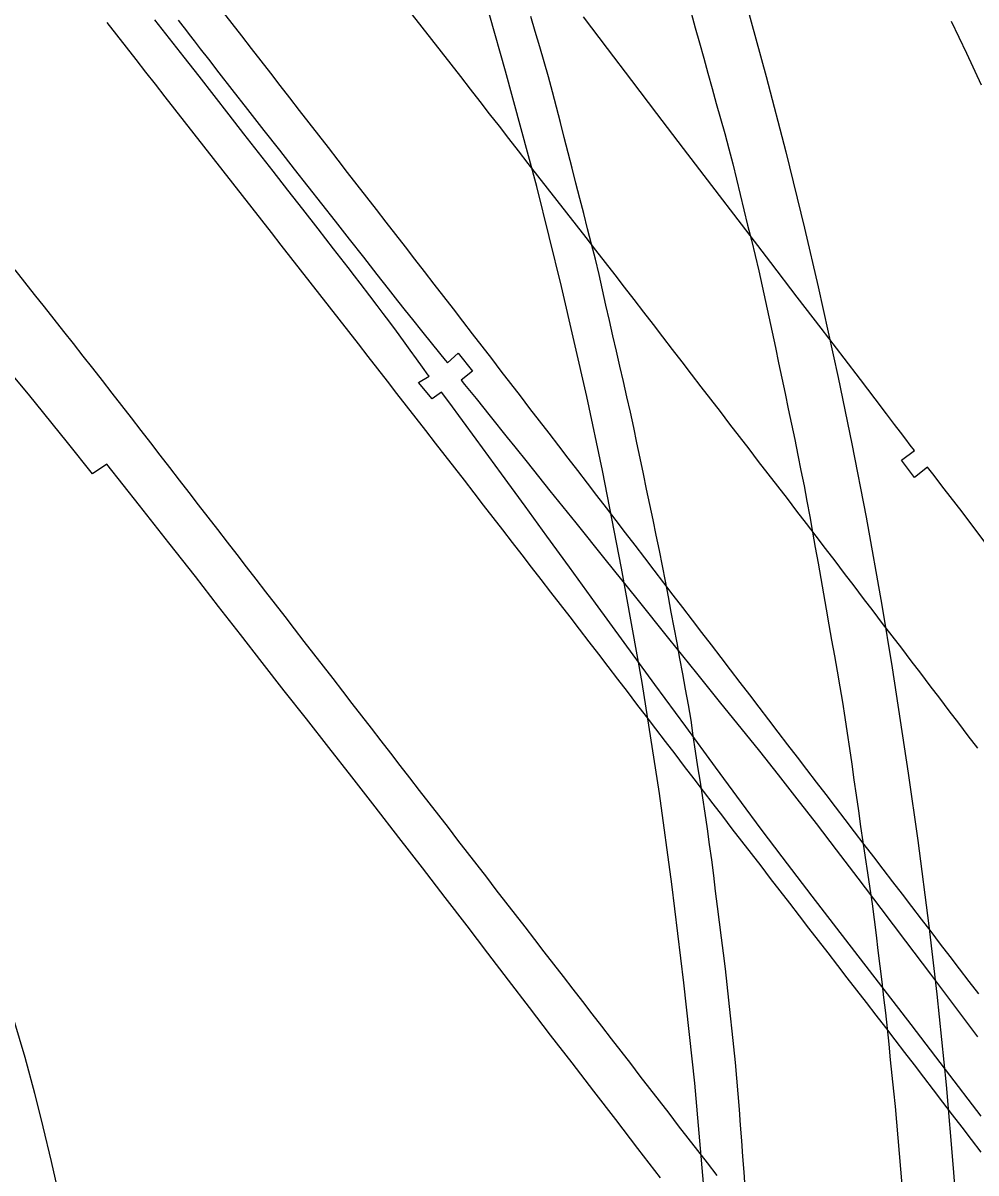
# Model space of a CAD drawing. Extents: x 1948091 to 1975253, y 787267 to 823306.
# Drawn here: x 1969073.5 to 1969225.2, y 798547.5 to 798730.7 of the extents above; entities that cross this region are included whole.
import ezdxf

# ---------------------------------------------------------------- set-up
doc = ezdxf.new("R2010")
doc.units = 0
for name, color, linetype in [('RD_EX_Bridge', 7, 'Continuous'), ('RD_EX_Pavement_Markings', 7, 'Continuous'), ('RD_EX_Road', 7, 'Continuous')]:
    doc.layers.add(name, color=color, linetype=linetype)

msp = doc.modelspace()

# ---------------------------------------------------------------- linework, layer by layer
at = {"layer": 'RD_EX_Bridge'}
for points in [[(1969181.96, 798544.67), (1969180.46, 798561.81), (1969178.71, 798577.81), (1969176.8, 798593.54), (1969174.84, 798607.99), (1969172.06, 798625.65), (1969168.76, 798643.89), (1969165.74, 798659.43), (1969163.25, 798671.21), (1969159.2, 798688.74), (1969155.27, 798704.65), (1969150.3, 798723.06), (1969145.28, 798740.7)], [(1969188.53, 798734.16), (1969191.82, 798722.17), (1969194.92, 798710.17), (1969197.92, 798698.03), (1969200.11, 798688.68), (1969203.27, 798674.25), (1969205.45, 798663.69), (1969207.72, 798651.98), (1969210.24, 798637.99), (1969211.86, 798627.99), (1969214.45, 798611.21), (1969215.97, 798600.5), (1969217.71, 798586.89), (1969218.97, 798576), (1969220.47, 798561.59), (1969221.6, 798548.28), (1969222.79, 798532.28)]]:
    msp.add_lwpolyline(points, dxfattribs=at)
at = {"layer": 'RD_EX_Pavement_Markings'}
for points in [[(1969105.17, 798732.58), (1969106.72, 798730.61), (1969108.26, 798728.65), (1969109.79, 798726.67), (1969111.32, 798724.69), (1969112.85, 798722.72), (1969114.38, 798720.74), (1969115.92, 798718.77), (1969117.45, 798716.79), (1969118.98, 798714.81), (1969120.51, 798712.84), (1969122.04, 798710.86), (1969123.57, 798708.88), (1969125.1, 798706.91), (1969126.63, 798704.93), (1969128.16, 798702.96), (1969129.69, 798700.98), (1969131.23, 798699), (1969132.76, 798697.03), (1969134.29, 798695.05), (1969135.82, 798693.07), (1969137.35, 798691.1), (1969138.88, 798689.12), (1969140.41, 798687.15), (1969141.94, 798685.17), (1969143.47, 798683.19), (1969145, 798681.21), (1969146.52, 798679.23), (1969148.05, 798677.25), (1969149.57, 798675.27), (1969151.09, 798673.28), (1969152.62, 798671.3), (1969154.14, 798669.32), (1969155.66, 798667.34), (1969157.19, 798665.35), (1969158.71, 798663.37), (1969160.23, 798661.39), (1969161.75, 798659.41), (1969163.28, 798657.42), (1969164.8, 798655.44), (1969166.32, 798653.46), (1969167.85, 798651.48), (1969169.37, 798649.49), (1969170.89, 798647.51), (1969172.41, 798645.52), (1969173.93, 798643.54), (1969175.45, 798641.55), (1969176.97, 798639.57), (1969178.49, 798637.59), (1969180.01, 798635.6), (1969181.53, 798633.62), (1969183.05, 798631.63), (1969184.57, 798629.65), (1969186.09, 798627.66), (1969187.61, 798625.68), (1969189.13, 798623.69), (1969190.65, 798621.71), (1969192.17, 798619.72), (1969193.69, 798617.74), (1969195.21, 798615.75), (1969196.73, 798613.77), (1969198.25, 798611.78), (1969199.77, 798609.8), (1969201.29, 798607.81), (1969202.81, 798605.83), (1969204.33, 798603.84), (1969205.85, 798601.86), (1969207.37, 798599.87), (1969208.89, 798597.89), (1969210.41, 798595.9), (1969211.93, 798593.92), (1969213.45, 798591.93), (1969214.97, 798589.95), (1969216.49, 798587.96), (1969218.01, 798585.98), (1969219.53, 798583.99), (1969221.05, 798582.01), (1969222.57, 798580.03), (1969224.09, 798578.04), (1969225.61, 798576.06)], [(1969086.78, 798730.78), (1969088.32, 798728.81), (1969089.86, 798726.84), (1969091.4, 798724.87), (1969092.94, 798722.9), (1969094.48, 798720.94), (1969096.02, 798718.97), (1969097.56, 798717), (1969099.1, 798715.03), (1969100.64, 798713.06), (1969102.18, 798711.09), (1969103.72, 798709.12), (1969105.26, 798707.15), (1969106.81, 798705.19), (1969108.35, 798703.22), (1969109.89, 798701.25), (1969111.43, 798699.28), (1969112.97, 798697.31), (1969114.51, 798695.34), (1969116.05, 798693.37), (1969117.59, 798691.4), (1969119.13, 798689.43), (1969120.67, 798687.46), (1969122.21, 798685.5), (1969123.75, 798683.53), (1969125.29, 798681.55), (1969126.82, 798679.58), (1969128.36, 798677.61), (1969129.89, 798675.63), (1969131.43, 798673.66), (1969132.96, 798671.69), (1969134.5, 798669.71), (1969136.03, 798667.74), (1969137.57, 798665.77), (1969139.1, 798663.8), (1969140.64, 798661.82), (1969142.17, 798659.85), (1969143.7, 798657.87), (1969145.23, 798655.89), (1969146.76, 798653.91), (1969148.29, 798651.94), (1969149.82, 798649.96), (1969151.34, 798647.98), (1969152.87, 798646), (1969154.4, 798644.02), (1969155.93, 798642.05), (1969157.46, 798640.07), (1969158.99, 798638.09), (1969160.52, 798636.11), (1969162.05, 798634.13), (1969163.57, 798632.15), (1969165.09, 798630.17), (1969166.61, 798628.18), (1969168.13, 798626.2), (1969169.65, 798624.21), (1969171.17, 798622.22), (1969172.68, 798620.24), (1969174.2, 798618.25), (1969175.72, 798616.27), (1969177.24, 798614.28), (1969178.76, 798612.3), (1969180.28, 798610.31), (1969181.8, 798608.32), (1969183.31, 798606.34), (1969184.83, 798604.35), (1969186.36, 798602.37), (1969187.88, 798600.39), (1969189.41, 798598.41), (1969190.94, 798596.43), (1969192.46, 798594.45), (1969193.99, 798592.47), (1969195.52, 798590.49), (1969197.05, 798588.51), (1969198.57, 798586.53), (1969200.1, 798584.55), (1969201.63, 798582.58), (1969203.15, 798580.6), (1969204.68, 798578.62), (1969206.21, 798576.64), (1969207.73, 798574.66), (1969209.26, 798572.68), (1969210.79, 798570.7), (1969212.31, 798568.72), (1969213.84, 798566.74), (1969215.36, 798564.75), (1969216.88, 798562.77), (1969218.39, 798560.78), (1969219.91, 798558.79), (1969221.43, 798556.81), (1969222.95, 798554.82), (1969224.47, 798552.84), (1969225.98, 798550.85)], [(1969135.43, 798732.02), (1969136.97, 798730.05), (1969138.51, 798728.08), (1969140.04, 798726.11), (1969141.58, 798724.13), (1969143.11, 798722.16), (1969144.65, 798720.19), (1969146.19, 798718.22), (1969147.72, 798716.24), (1969149.26, 798714.27), (1969150.79, 798712.3), (1969152.33, 798710.33), (1969153.86, 798708.35), (1969155.4, 798706.38), (1969156.94, 798704.41), (1969158.47, 798702.44), (1969160.01, 798700.46), (1969161.54, 798698.49), (1969163.08, 798696.52), (1969164.61, 798694.54), (1969166.15, 798692.57), (1969167.69, 798690.6), (1969169.22, 798688.63), (1969170.75, 798686.65), (1969172.28, 798684.67), (1969173.8, 798682.69), (1969175.32, 798680.7), (1969176.85, 798678.72), (1969178.37, 798676.74), (1969179.89, 798674.76), (1969181.42, 798672.77), (1969182.94, 798670.79), (1969184.46, 798668.81), (1969185.99, 798666.83), (1969187.51, 798664.85), (1969189.03, 798662.86), (1969190.56, 798660.88), (1969192.08, 798658.9), (1969193.6, 798656.92), (1969195.13, 798654.94), (1969196.65, 798652.95), (1969198.17, 798650.97), (1969199.7, 798648.99), (1969201.21, 798647), (1969202.73, 798645.01), (1969204.25, 798643.03), (1969205.76, 798641.04), (1969207.28, 798639.05), (1969208.79, 798637.06), (1969210.31, 798635.07), (1969211.83, 798633.09), (1969213.34, 798631.1), (1969214.86, 798629.11), (1969216.37, 798627.12), (1969217.89, 798625.14), (1969219.41, 798623.15), (1969220.92, 798621.16), (1969222.44, 798619.17), (1969223.95, 798617.18), (1969225.47, 798615.2)], [(1969188.49, 798545.18), (1969188.3, 798547.68), (1969188.11, 798550.17), (1969187.92, 798552.66), (1969187.73, 798555.15), (1969187.54, 798557.65), (1969187.35, 798560.14), (1969187.16, 798562.63), (1969186.95, 798565.12), (1969186.68, 798567.61), (1969186.41, 798570.09), (1969186.14, 798572.58), (1969185.87, 798575.06), (1969185.6, 798577.55), (1969185.33, 798580.03), (1969185.04, 798582.52), (1969184.72, 798584.99), (1969184.4, 798587.47), (1969184.08, 798589.95), (1969183.76, 798592.43), (1969183.45, 798594.91), (1969183.13, 798597.39), (1969182.81, 798599.87), (1969182.44, 798602.34), (1969182.07, 798604.82), (1969181.7, 798607.29), (1969181.33, 798609.76), (1969180.95, 798612.23), (1969180.58, 798614.7), (1969180.21, 798617.18), (1969179.84, 798619.65), (1969179.44, 798622.12), (1969178.98, 798624.57), (1969178.52, 798627.03), (1969178.07, 798629.49), (1969177.61, 798631.95), (1969177.15, 798634.41), (1969176.69, 798636.86), (1969176.23, 798639.32), (1969175.78, 798641.78), (1969175.32, 798644.24), (1969174.82, 798646.69), (1969174.31, 798649.13), (1969173.8, 798651.58), (1969173.28, 798654.03), (1969172.77, 798656.47), (1969172.26, 798658.92), (1969171.75, 798661.37), (1969171.23, 798663.81), (1969170.72, 798666.26), (1969170.2, 798668.71), (1969169.64, 798671.14), (1969169.09, 798673.58), (1969168.53, 798676.02), (1969167.97, 798678.45), (1969167.41, 798680.89), (1969166.86, 798683.33), (1969166.3, 798685.77), (1969165.74, 798688.2), (1969165.19, 798690.64), (1969164.61, 798693.07), (1969163.99, 798695.49), (1969163.37, 798697.92), (1969162.75, 798700.34), (1969162.13, 798702.76), (1969161.52, 798705.18), (1969160.9, 798707.61), (1969160.28, 798710.03), (1969159.66, 798712.45), (1969159.04, 798714.87), (1969158.42, 798717.3), (1969157.8, 798719.72), (1969157.16, 798722.13), (1969156.45, 798724.53), (1969155.74, 798726.93), (1969155.04, 798729.33), (1969154.33, 798731.72)], [(1969179.84, 798732.34), (1969180.52, 798729.94), (1969181.2, 798727.53), (1969181.87, 798725.12), (1969182.54, 798722.71), (1969183.21, 798720.3), (1969183.87, 798717.9), (1969184.54, 798715.49), (1969185.21, 798713.08), (1969185.87, 798710.67), (1969186.49, 798708.25), (1969187.09, 798705.82), (1969187.68, 798703.39), (1969188.27, 798700.96), (1969188.86, 798698.53), (1969189.45, 798696.1), (1969190.04, 798693.67), (1969190.63, 798691.24), (1969191.19, 798688.8), (1969191.71, 798686.36), (1969192.23, 798683.91), (1969192.76, 798681.47), (1969193.28, 798679.03), (1969193.8, 798676.58), (1969194.33, 798674.14), (1969194.84, 798671.69), (1969195.34, 798669.24), (1969195.85, 798666.79), (1969196.35, 798664.34), (1969196.85, 798661.89), (1969197.35, 798659.44), (1969197.85, 798657), (1969198.31, 798654.54), (1969198.75, 798652.08), (1969199.19, 798649.61), (1969199.63, 798647.15), (1969200.07, 798644.69), (1969200.51, 798642.23), (1969200.96, 798639.77), (1969201.39, 798637.31), (1969201.81, 798634.85), (1969202.24, 798632.38), (1969202.67, 798629.92), (1969203.1, 798627.46), (1969203.53, 798624.99), (1969203.95, 798622.53), (1969204.35, 798620.06), (1969204.71, 798617.59), (1969205.07, 798615.12), (1969205.43, 798612.64), (1969205.78, 798610.17), (1969206.14, 798607.69), (1969206.5, 798605.22), (1969206.86, 798602.74), (1969207.22, 798600.27), (1969207.58, 798597.8), (1969207.95, 798595.32), (1969208.31, 798592.85), (1969208.68, 798590.38), (1969209.02, 798587.9), (1969209.32, 798585.42), (1969209.62, 798582.94), (1969209.91, 798580.46), (1969210.21, 798577.97), (1969210.5, 798575.49), (1969210.8, 798573.01), (1969211.07, 798570.52), (1969211.32, 798568.04), (1969211.58, 798565.55), (1969211.83, 798563.06), (1969212.08, 798560.58), (1969212.33, 798558.09), (1969212.56, 798555.6), (1969212.77, 798553.11), (1969212.98, 798550.62), (1969213.19, 798548.13), (1969213.4, 798545.64)], [(1969072.15, 798691.4), (1969073.7, 798689.44), (1969075.25, 798687.48), (1969076.8, 798685.52), (1969078.34, 798683.55), (1969079.89, 798681.59), (1969081.44, 798679.63), (1969082.99, 798677.66), (1969084.54, 798675.7), (1969086.08, 798673.74), (1969087.61, 798671.76), (1969089.14, 798669.78), (1969090.67, 798667.8), (1969092.2, 798665.82), (1969093.73, 798663.85), (1969095.26, 798661.87), (1969096.78, 798659.89), (1969098.31, 798657.91), (1969099.84, 798655.93), (1969101.37, 798653.95), (1969102.9, 798651.98), (1969104.43, 798650), (1969105.96, 798648.02), (1969107.48, 798646.04), (1969109.01, 798644.06), (1969110.54, 798642.09), (1969112.07, 798640.11), (1969113.6, 798638.13), (1969115.13, 798636.16), (1969116.66, 798634.18), (1969118.19, 798632.2), (1969119.72, 798630.22), (1969121.25, 798628.25), (1969122.78, 798626.27), (1969124.31, 798624.29), (1969125.84, 798622.32), (1969127.37, 798620.34), (1969128.9, 798618.36), (1969130.43, 798616.38), (1969131.96, 798614.41), (1969133.49, 798612.43), (1969135.02, 798610.45), (1969136.55, 798608.47), (1969138.08, 798606.5), (1969139.61, 798604.52), (1969141.14, 798602.54), (1969142.67, 798600.56), (1969144.19, 798598.58), (1969145.72, 798596.61), (1969147.25, 798594.63), (1969148.78, 798592.65), (1969150.31, 798590.67), (1969151.84, 798588.69), (1969153.37, 798586.71), (1969154.9, 798584.74), (1969156.42, 798582.76), (1969157.95, 798580.78), (1969159.48, 798578.8), (1969161.01, 798576.82), (1969162.54, 798574.84), (1969164.06, 798572.87), (1969165.59, 798570.89), (1969167.12, 798568.91), (1969168.65, 798566.93), (1969170.18, 798564.95), (1969171.7, 798562.97), (1969173.23, 798560.99), (1969174.76, 798559.01), (1969176.29, 798557.04), (1969177.82, 798555.06), (1969179.34, 798553.08), (1969180.87, 798551.1), (1969182.4, 798549.12), (1969183.93, 798547.14)]]:
    msp.add_lwpolyline(points, dxfattribs=at)
at = {"layer": 'RD_EX_Road'}
for points in [[(1969226.04, 798556.59), (1969220.36, 798564.03), (1969214.92, 798571.16), (1969209.71, 798577.93), (1969204.52, 798584.65), (1969199.12, 798591.64), (1969194.35, 798597.86), (1969191.01, 798602.3), (1969187.89, 798606.54), (1969183.75, 798612.17), (1969179.01, 798618.63), (1969174.06, 798625.35), (1969169.18, 798632.01), (1969164.61, 798638.29), (1969160.48, 798644.01), (1969156.88, 798648.97), (1969153.41, 798653.74), (1969149.66, 798658.89), (1969145.61, 798664.43), (1969141.25, 798670.38), (1969140.1, 798671.88), (1969138.6, 798670.86), (1969136.43, 798673.43), (1969138.12, 798674.45), (1969137.99, 798674.63), (1969137.1, 798675.87), (1969136.14, 798677.2), (1969135.12, 798678.61), (1969134.03, 798680.1), (1969132.92, 798681.6), (1969131.85, 798683.04), (1969130.83, 798684.41), (1969129.85, 798685.73), (1969128.7, 798687.26), (1969127.16, 798689.27), (1969126.27, 798690.42), (1969125.23, 798691.77), (1969122.92, 798694.74), (1969120.44, 798697.93), (1969118.01, 798701.05), (1969115.63, 798704.1), (1969113.29, 798707.09), (1969110.98, 798710.06), (1969108.64, 798713.06), (1969106.27, 798716.09), (1969103.89, 798719.16), (1969101.5, 798722.22), (1969099.13, 798725.25), (1969096.78, 798728.25), (1969094.45, 798731.22)], [(1969098.15, 798731.16), (1969098.92, 798730.18), (1969099.32, 798729.67), (1969099.92, 798728.89), (1969100.71, 798727.87), (1969101.69, 798726.58), (1969102.97, 798724.92), (1969104.65, 798722.76), (1969106.73, 798720.09), (1969109.21, 798716.91), (1969111.82, 798713.58), (1969114.3, 798710.43), (1969116.64, 798707.45), (1969118.84, 798704.66), (1969120.99, 798701.92), (1969123.18, 798699.13), (1969125.4, 798696.29), (1969127.66, 798693.39), (1969129.78, 798690.66), (1969131.59, 798688.35), (1969133.09, 798686.44), (1969134.29, 798684.93), (1969135.47, 798683.46), (1969136.93, 798681.65), (1969138.67, 798679.5), (1969140.7, 798677.01), (1969141.06, 798676.56), (1969142.78, 798678.09), (1969145.04, 798675.27), (1969143.24, 798673.83), (1969143.79, 798673.15), (1969145.61, 798670.88), (1969147.87, 798668.06), (1969150.58, 798664.67), (1969151.76, 798663.19), (1969153.73, 798660.73), (1969157.35, 798656.21), (1969161.47, 798651.07), (1969166.09, 798645.32), (1969171.2, 798638.96), (1969176.26, 798632.67), (1969180.71, 798627.14), (1969184.55, 798622.38), (1969187.78, 798618.37), (1969190.73, 798614.7), (1969193.71, 798610.95), (1969196.72, 798607.1), (1969199.77, 798603.17), (1969202.95, 798599.02), (1969206.39, 798594.51), (1969210.07, 798589.66), (1969214, 798584.45), (1969217.97, 798579.17), (1969221.79, 798574.1), (1969225.45, 798569.23)], [(1969226.81, 798647.8), (1969223, 798652.82), (1969220.17, 798656.52), (1969218.35, 798658.91), (1969217.52, 798659.98), (1969215.43, 798658.31), (1969213.34, 798661.07), (1969215.41, 798662.63), (1969214.77, 798663.44), (1969214.03, 798664.41), (1969213.18, 798665.52), (1969212.24, 798666.77), (1969210.97, 798668.46), (1969209.17, 798670.84), (1969206.82, 798673.92), (1969204.23, 798677.31), (1969200.56, 798682.1), (1969196.76, 798687.06), (1969192.54, 798692.58), (1969187.88, 798698.65), (1969183.13, 798704.84), (1969178.64, 798710.73), (1969174.4, 798716.29), (1969170.4, 798721.55), (1969166.55, 798726.63), (1969162.7, 798731.69)], [(1969221.3, 798731.02), (1969223.69, 798725.89), (1969226.03, 798720.88)], [(1969174.96, 798546.74), (1969171.39, 798551.41), (1969167.86, 798556.03), (1969164.36, 798560.58), (1969160.9, 798565.07), (1969157.48, 798569.5), (1969154.11, 798573.9), (1969150.78, 798578.24), (1969147.5, 798582.54), (1969144.17, 798586.9), (1969140.7, 798591.43), (1969137.08, 798596.12), (1969133.31, 798600.99), (1969129.52, 798605.87), (1969125.8, 798610.65), (1969122.15, 798615.31), (1969118.58, 798619.86), (1969115.06, 798624.35), (1969111.56, 798628.83), (1969108.07, 798633.3), (1969104.6, 798637.77), (1969100.9, 798642.53), (1969096.69, 798647.89), (1969092, 798653.86), (1969086.81, 798660.42), (1969084.5, 798658.92), (1969080.56, 798663.87), (1969074.32, 798671.59), (1969070, 798676.76)], [(1969071.93, 798572.04), (1969073.73, 798565.99), (1969075.3, 798560.26), (1969076.62, 798554.86), (1969077.92, 798549.36), (1969079.22, 798543.73)]]:
    msp.add_lwpolyline(points, dxfattribs=at)

doc.saveas('drawing.dxf')
